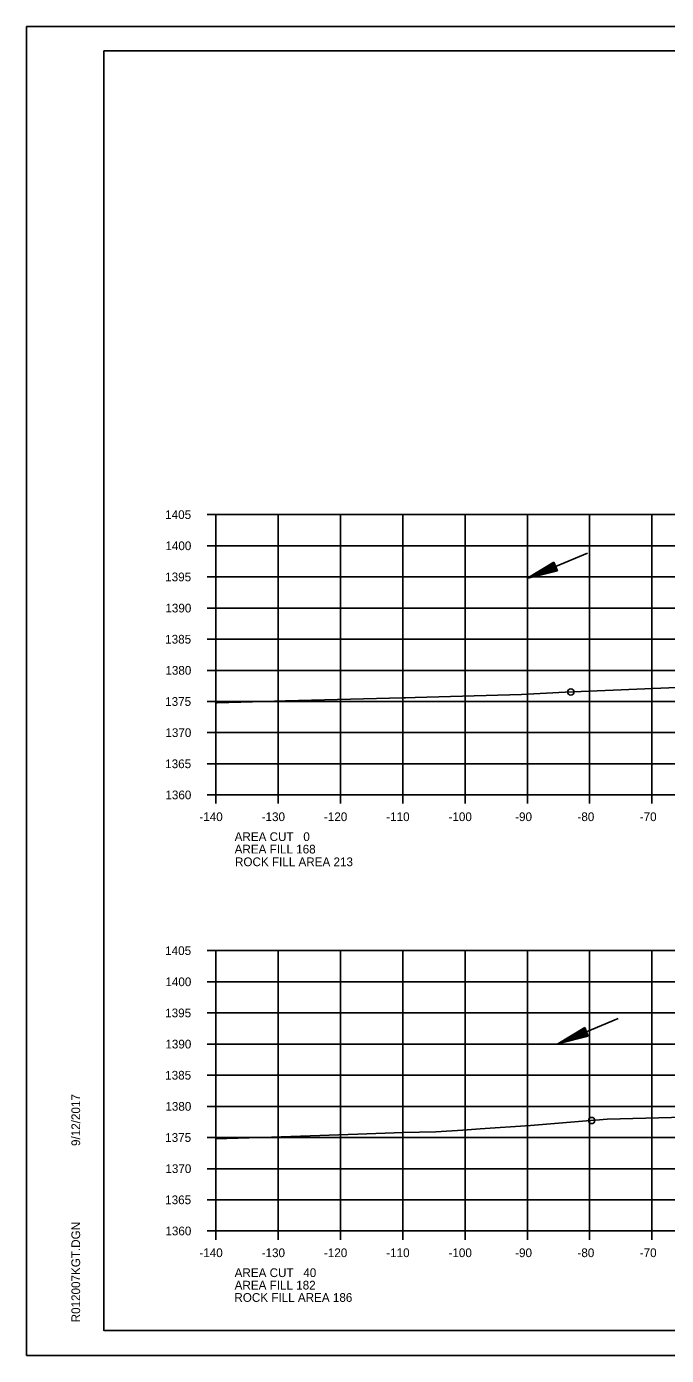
# Model space of a CAD drawing. Extents: x 1374311 to 1383814, y 384102 to 406278.
# Drawn here: x 1382469.7 to 1382572.4, y 399451.6 to 399665 of the extents above; entities that cross this region are included whole.
import ezdxf

# ---------------------------------------------------------------- set-up
doc = ezdxf.new("R2010")
doc.units = 0
for name, color, linetype in [('R_Axis', 7, 'Continuous'), ('R_Axis Annot', 7, 'Continuous'), ('R_Border', 7, 'Continuous'), ('R_Draft', 7, 'Continuous'), ('R_Exist Surface', 7, 'Continuous'), ('R_Fin Surface', 7, 'Continuous'), ('R_Grid', 7, 'Continuous'), ('R_No Plot', 7, 'Continuous'), ('R_Water', 7, 'Continuous')]:
    doc.layers.add(name, color=color, linetype=linetype)

msp = doc.modelspace()

# ---------------------------------------------------------------- linework, layer by layer
at = {"layer": 'R_Axis'}
for p, q in [((1382498.67, 399586.6), (1382500.07, 399586.6)), ((1382500.07, 399541.6), (1382500.07, 399586.6)), ((1382498.67, 399581.6), (1382500.07, 399581.6)), ((1382498.67, 399576.6), (1382500.07, 399576.6)), ((1382498.67, 399571.6), (1382500.07, 399571.6)), ((1382498.67, 399566.6), (1382500.07, 399566.6)), ((1382498.67, 399561.6), (1382500.07, 399561.6)), ((1382498.67, 399556.6), (1382500.07, 399556.6)), ((1382498.67, 399551.6), (1382500.07, 399551.6)), ((1382498.67, 399546.6), (1382500.07, 399546.6)), ((1382498.67, 399541.6), (1382500.07, 399541.6)), ((1382500.07, 399541.6), (1382780.07, 399541.6)), ((1382500.07, 399540.2), (1382500.07, 399541.6)), ((1382510.07, 399540.2), (1382510.07, 399541.6)), ((1382520.07, 399540.2), (1382520.07, 399541.6)), ((1382530.07, 399540.2), (1382530.07, 399541.6)), ((1382540.07, 399540.2), (1382540.07, 399541.6)), ((1382550.07, 399540.2), (1382550.07, 399541.6)), ((1382560.07, 399540.2), (1382560.07, 399541.6)), ((1382570.07, 399540.2), (1382570.07, 399541.6)), ((1382498.67, 399516.6), (1382500.07, 399516.6)), ((1382500.07, 399471.6), (1382500.07, 399516.6)), ((1382498.67, 399511.6), (1382500.07, 399511.6)), ((1382498.67, 399506.6), (1382500.07, 399506.6)), ((1382498.67, 399501.6), (1382500.07, 399501.6)), ((1382498.67, 399496.6), (1382500.07, 399496.6)), ((1382498.67, 399491.6), (1382500.07, 399491.6)), ((1382498.67, 399486.6), (1382500.07, 399486.6)), ((1382498.67, 399481.6), (1382500.07, 399481.6)), ((1382498.67, 399476.6), (1382500.07, 399476.6)), ((1382498.67, 399471.6), (1382500.07, 399471.6)), ((1382500.07, 399471.6), (1382780.07, 399471.6)), ((1382500.07, 399470.2), (1382500.07, 399471.6)), ((1382510.07, 399470.2), (1382510.07, 399471.6)), ((1382520.07, 399470.2), (1382520.07, 399471.6)), ((1382530.07, 399470.2), (1382530.07, 399471.6)), ((1382540.07, 399470.2), (1382540.07, 399471.6)), ((1382550.07, 399470.2), (1382550.07, 399471.6)), ((1382560.07, 399470.2), (1382560.07, 399471.6)), ((1382570.07, 399470.2), (1382570.07, 399471.6))]:
    msp.add_line(p, q, dxfattribs=at)
at = {"layer": 'R_Border'}
for p, q in [((1382482.07, 399661.06), (1382798.25, 399661.06)), ((1382482.07, 399455.6), (1382482.07, 399661.06)), ((1382482.07, 399455.6), (1382482.07, 399455.6)), ((1382798.25, 399455.6), (1382482.07, 399455.6))]:
    msp.add_line(p, q, dxfattribs=at)
at = {"layer": 'R_Draft'}
for p, q in [((1382554.33, 399578.96), (1382550, 399576.35)), ((1382554.91, 399577.58), (1382550, 399576.35)), ((1382554.38, 399578.85), (1382550.78, 399576.67)), ((1382554.86, 399577.69), (1382550.78, 399576.67)), ((1382554.43, 399578.73), (1382551.57, 399577)), ((1382554.81, 399577.81), (1382551.57, 399577)), ((1382554.48, 399578.61), (1382552.34, 399577.32)), ((1382554.76, 399577.93), (1382552.34, 399577.32)), ((1382554.53, 399578.5), (1382553.12, 399577.64)), ((1382554.71, 399578.05), (1382553.12, 399577.64)), ((1382554.58, 399578.38), (1382553.89, 399577.97)), ((1382554.67, 399578.16), (1382553.89, 399577.97)), ((1382554.91, 399577.58), (1382554.33, 399578.96)), ((1382559.28, 399504.26), (1382554.95, 399501.65)), ((1382559.85, 399502.88), (1382554.95, 399501.65)), ((1382559.33, 399504.15), (1382555.72, 399501.97)), ((1382559.81, 399502.99), (1382555.72, 399501.97)), ((1382559.37, 399504.03), (1382556.51, 399502.3)), ((1382559.76, 399503.11), (1382556.51, 399502.3)), ((1382559.42, 399503.91), (1382557.28, 399502.62)), ((1382559.71, 399503.22), (1382557.28, 399502.62)), ((1382559.47, 399503.79), (1382558.07, 399502.94)), ((1382559.66, 399503.34), (1382558.07, 399502.94)), ((1382559.52, 399503.68), (1382558.84, 399503.26)), ((1382559.61, 399503.46), (1382558.84, 399503.26)), ((1382559.85, 399502.88), (1382559.28, 399504.26))]:
    msp.add_line(p, q, dxfattribs=at)
at = {"layer": 'R_Exist Surface'}
for points in [[(1382500.07, 399556.39), (1382500.27, 399556.4), (1382505.92, 399556.55), (1382511.24, 399556.7), (1382530.03, 399557.19), (1382530.52, 399557.2), (1382532.06, 399557.24), (1382549.14, 399557.75), (1382556.13, 399558.1), (1382575.35, 399558.91), (1382579.15, 399559.06), (1382582.28, 399559.2), (1382603.14, 399560.54), (1382612.37, 399561.09), (1382617.81, 399561.44), (1382632.11, 399561.92), (1382638.52, 399561.89), (1382642.01, 399561.98), (1382647.97, 399562.21), (1382651.56, 399562.32), (1382666.22, 399562.74), (1382676.76, 399563.12), (1382683.54, 399563.37), (1382701.32, 399564.02)], [(1382500.07, 399486.4), (1382508.98, 399486.66), (1382515.21, 399486.87), (1382522.86, 399487.16), (1382530.12, 399487.42), (1382535.37, 399487.51), (1382539.71, 399487.8), (1382542.49, 399487.99), (1382550.55, 399488.54), (1382559.56, 399489.26), (1382561.02, 399489.37), (1382562.87, 399489.53), (1382575.29, 399489.86)]]:
    msp.add_lwpolyline(points, dxfattribs=at)
at = {"layer": 'R_Grid'}
for p, q in [((1382500.07, 399586.6), (1382780.07, 399586.6)), ((1382500.07, 399541.6), (1382500.07, 399586.6)), ((1382510.07, 399541.6), (1382510.07, 399586.6)), ((1382520.07, 399541.6), (1382520.07, 399586.6)), ((1382530.07, 399541.6), (1382530.07, 399586.6)), ((1382540.07, 399541.6), (1382540.07, 399586.6)), ((1382550.07, 399541.6), (1382550.07, 399586.6)), ((1382560.07, 399541.6), (1382560.07, 399586.6)), ((1382570.07, 399541.6), (1382570.07, 399586.6)), ((1382500.07, 399581.6), (1382780.07, 399581.6)), ((1382500.07, 399576.6), (1382780.07, 399576.6)), ((1382500.07, 399571.6), (1382780.07, 399571.6)), ((1382500.07, 399566.6), (1382780.07, 399566.6)), ((1382500.07, 399561.6), (1382780.07, 399561.6)), ((1382500.07, 399556.6), (1382780.07, 399556.6)), ((1382500.07, 399551.6), (1382780.07, 399551.6)), ((1382500.07, 399546.6), (1382780.07, 399546.6)), ((1382500.07, 399541.6), (1382780.07, 399541.6)), ((1382500.07, 399516.6), (1382780.07, 399516.6)), ((1382500.07, 399471.6), (1382500.07, 399516.6)), ((1382510.07, 399471.6), (1382510.07, 399516.6)), ((1382520.07, 399471.6), (1382520.07, 399516.6)), ((1382530.07, 399471.6), (1382530.07, 399516.6)), ((1382540.07, 399471.6), (1382540.07, 399516.6)), ((1382550.07, 399471.6), (1382550.07, 399516.6)), ((1382560.07, 399471.6), (1382560.07, 399516.6)), ((1382570.07, 399471.6), (1382570.07, 399516.6)), ((1382500.07, 399511.6), (1382780.07, 399511.6)), ((1382500.07, 399506.6), (1382780.07, 399506.6)), ((1382500.07, 399501.6), (1382780.07, 399501.6)), ((1382500.07, 399496.6), (1382780.07, 399496.6)), ((1382500.07, 399491.6), (1382780.07, 399491.6)), ((1382500.07, 399486.6), (1382780.07, 399486.6)), ((1382500.07, 399481.6), (1382780.07, 399481.6)), ((1382500.07, 399476.6), (1382780.07, 399476.6)), ((1382500.07, 399471.6), (1382780.07, 399471.6))]:
    msp.add_line(p, q, dxfattribs=at)
at = {"layer": 'R_No Plot'}
for p, q in [((1382469.67, 399664.96), (1382803, 399664.96)), ((1382469.67, 399451.62), (1382803, 399451.62))]:
    msp.add_line(p, q, dxfattribs=at)
for points in [[(1382469.66, 399664.96), (1382803, 399664.96), (1382803, 399451.62), (1382469.66, 399451.62)], [(1382715.99, 399661.06), (1382715.99, 399651.18), (1382751.72, 399651.18), (1382751.72, 399648.26), (1382774.92, 399648.26), (1382774.92, 399623.93), (1382798.25, 399623.93), (1382798.25, 399455.6), (1382482.07, 399455.6), (1382482.07, 399661.06)]]:
    msp.add_lwpolyline(points, close=True, dxfattribs=at)
for centre in [(1382557.05, 399558.14), (1382557.05, 399558.14), (1382557.05, 399558.14), (1382557.05, 399558.14), (1382560.4, 399489.33), (1382560.4, 399489.33), (1382560.4, 399489.33), (1382560.4, 399489.33)]:
    msp.add_circle(centre, 0.5, dxfattribs=at)
at = {"layer": 'R_Water'}
for p, q in [((1382559.7, 399580.39), (1382550, 399576.35)), ((1382564.65, 399505.69), (1382554.95, 399501.65))]:
    msp.add_line(p, q, dxfattribs=at)

# ---------------------------------------------------------------- texts
at = {"layer": 'R_Axis Annot'}
for s, p in [('1405', (1382491.92, 399585.9)), ('1400', (1382491.95, 399580.9)), ('1395', (1382491.92, 399575.9)), ('1390', (1382491.95, 399570.9)), ('1385', (1382491.92, 399565.9)), ('1380', (1382491.95, 399560.9)), ('1375', (1382491.92, 399555.9)), ('1370', (1382491.95, 399550.9)), ('1365', (1382491.92, 399545.9)), ('1360', (1382491.95, 399540.9)), ('-140', (1382497.41, 399537.4)), ('-130', (1382507.41, 399537.4)), ('-120', (1382517.41, 399537.4)), ('-110', (1382527.41, 399537.4)), ('-100', (1382537.41, 399537.4)), ('-90', (1382548.11, 399537.4)), ('-80', (1382558.11, 399537.4)), ('-70', (1382568.11, 399537.4)), ('AREA CUT   0', (1382503.07, 399534.2)), ('AREA FILL 168', (1382503.07, 399532.2)), ('1405', (1382491.92, 399515.9)), ('1400', (1382491.95, 399510.9)), ('1395', (1382491.92, 399505.9)), ('1390', (1382491.95, 399500.9)), ('1385', (1382491.92, 399495.9)), ('1380', (1382491.95, 399490.9)), ('1375', (1382491.92, 399485.9)), ('1370', (1382491.95, 399480.9)), ('1365', (1382491.92, 399475.9)), ('1360', (1382491.95, 399470.9)), ('-140', (1382497.41, 399467.4)), ('-130', (1382507.41, 399467.4)), ('-120', (1382517.41, 399467.4)), ('-110', (1382527.41, 399467.4)), ('-100', (1382537.41, 399467.4)), ('-90', (1382548.11, 399467.4)), ('-80', (1382558.11, 399467.4)), ('-70', (1382568.11, 399467.4)), ('AREA CUT   40', (1382503.07, 399464.2)), ('AREA FILL 182', (1382503.07, 399462.2))]:
    msp.add_text(s, height=1.4, dxfattribs=at).set_placement(p)
at = {"layer": 'R_Border'}
for s, p in [('9/12/2017', (1382478.26, 399485.24)), ('R012007KGT.DGN', (1382478.26, 399456.93))]:
    msp.add_text(s, height=1.4, rotation=90, dxfattribs=at).set_placement(p)
at = {"layer": 'R_Fin Surface'}
for s, p in [('ROCK FILL AREA 213', (1382503.13, 399530.16)), ('ROCK FILL AREA 186', (1382503.03, 399460.22))]:
    msp.add_text(s, height=1.4, dxfattribs=at).set_placement(p)

doc.saveas('drawing.dxf')
